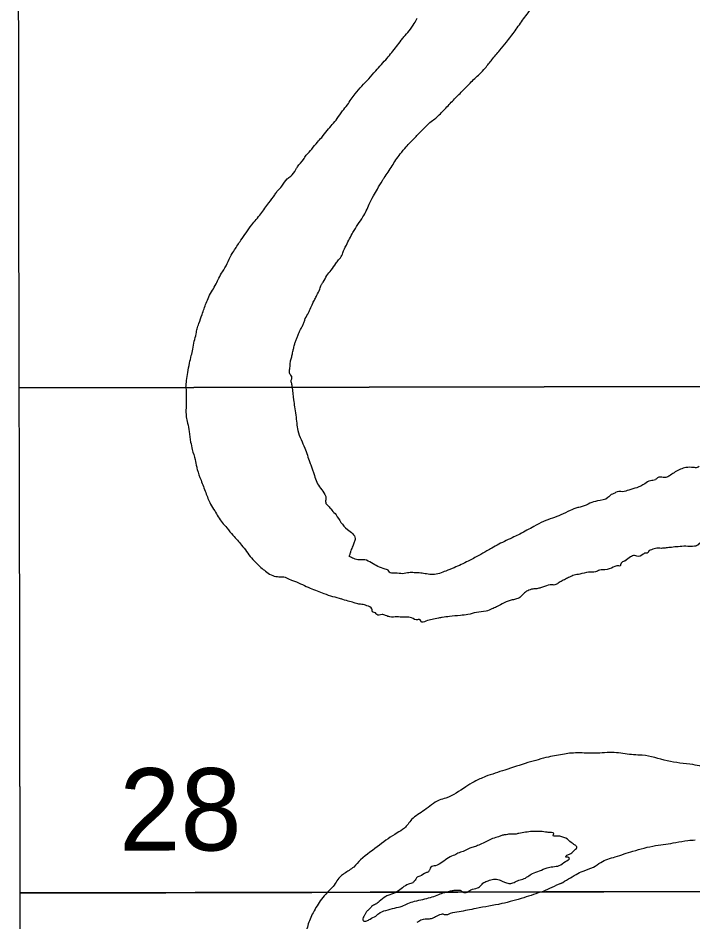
# Model space of a CAD drawing. Extents: x 3297753 to 3335611, y 652252 to 677623.
# Drawn here: x 3322366 to 3323326, y 655201 to 656486 of the extents above; entities that cross this region are included whole.
import ezdxf

# ---------------------------------------------------------------- set-up
doc = ezdxf.new("R2010")
doc.units = 0
doc.layers.add('V-ANNO-NPLT', color=7, linetype='Continuous')

msp = doc.modelspace()

# ---------------------------------------------------------------- linework, layer by layer
at = {"layer": 'V-ANNO-NPLT'}
msp.add_line((3322783.422443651, 655847.5846275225), (3322787.7594436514, 655835.3656275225), dxfattribs=at)
for points in [[(3323612.0284436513, 656288.9476275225), (3323611.0604436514, 656680.7636275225), (3322365.9754436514, 656678.2296275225), (3322366.5994436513, 656287.6806275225)], [(3322366.5994436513, 656287.6806275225), (3322367.124443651, 655959.9956275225)], [(3322367.124443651, 655959.9956275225), (3323612.8354436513, 655962.5306275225), (3323612.0284436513, 656288.9476275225)], [(3323613.1174436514, 655848.4296275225), (3323612.8354436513, 655962.5306275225), (3322367.124443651, 655959.9956275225), (3322367.3044436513, 655847.1616275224)], [(3322367.3044436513, 655847.1616275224), (3322368.272443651, 655241.7716275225)], [(3322367.3104436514, 655847.1616275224), (3322368.2784436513, 655241.7736275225)], [(3322368.272443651, 655241.7716275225), (3323614.610443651, 655244.3086275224), (3323613.1174436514, 655848.4296275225)], [(3322369.4274436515, 654523.5596275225), (3323616.388443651, 654526.0976275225), (3323614.6134436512, 655244.3106275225), (3322368.2784436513, 655241.7736275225), (3322369.4274436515, 654523.5596275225)]]:
    msp.add_lwpolyline(points, dxfattribs=at)
for points in [[(3323060.6704436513, 656451.6236275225), (3323073.2824436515, 656467.8356275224), (3323085.1064436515, 656484.8376275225), (3323091.806443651, 656493.5376275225), (3323106.783443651, 656514.4936275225), (3323112.2984436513, 656524.3766275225), (3323118.601443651, 656535.4466275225), (3323123.331443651, 656542.1686275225), (3323127.664443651, 656549.6796275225), (3323133.965443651, 656563.1206275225), (3323135.5404436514, 656567.4676275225)], [(3322834.6114436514, 656362.4926275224), (3322845.646443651, 656378.3086275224), (3322864.9634436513, 656399.6646275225), (3322874.8194436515, 656410.7376275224), (3322890.9834436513, 656428.9286275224), (3322897.6844436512, 656436.8376275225), (3322911.0854436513, 656454.2366275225), (3322915.027443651, 656458.9826275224), (3322922.5174436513, 656467.6816275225), (3322929.610443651, 656478.3576275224), (3322933.9444436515, 656485.8696275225)], [(3322960.5314436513, 656343.6556275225), (3322973.149443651, 656356.3116275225), (3322985.3704436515, 656369.3626275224), (3322997.9864436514, 656382.0196275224), (3323009.0264436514, 656393.4886275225), (3323022.826443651, 656406.5416275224), (3323030.7114436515, 656414.8466275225), (3323040.172443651, 656426.7106275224), (3323051.6034436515, 656440.1556275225), (3323060.6704436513, 656451.6236275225)], [(3322776.075443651, 656290.9176275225), (3322783.7624436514, 656299.6176275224), (3322792.0404436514, 656309.5036275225), (3322797.953443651, 656316.2266275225), (3322805.837443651, 656326.1136275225), (3322820.0284436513, 656343.1176275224), (3322827.516443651, 656353.7936275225), (3322834.6114436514, 656362.4926275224)], [(3322903.5624436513, 656284.3306275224), (3322909.6704436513, 656292.6336275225), (3322918.343443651, 656302.9156275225), (3322929.382443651, 656314.7806275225), (3322940.422443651, 656325.8546275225), (3322953.8274436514, 656338.9066275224), (3322960.5314436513, 656343.6556275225)], [(3322673.9914436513, 656156.4746275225), (3322683.055443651, 656169.9186275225), (3322690.5434436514, 656180.5936275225), (3322698.425443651, 656191.6646275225), (3322711.433443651, 656207.4826275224), (3322722.8634436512, 656223.2986275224), (3322731.1404436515, 656234.3706275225), (3322734.2934436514, 656239.1156275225), (3322741.3894436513, 656247.0246275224), (3322748.876443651, 656257.3056275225), (3322754.004443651, 656260.8666275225), (3322761.098443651, 656270.3566275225), (3322763.462443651, 656274.3096275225), (3322772.1344436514, 656284.9866275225), (3322776.075443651, 656290.9176275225)], [(3322833.038443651, 656162.9586275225), (3322842.4924436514, 656181.1436275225), (3322856.678443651, 656203.2846275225), (3322861.4064436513, 656211.5866275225), (3322865.343443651, 656221.0736275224), (3322871.6454436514, 656232.9326275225), (3322877.161443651, 656242.8166275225), (3322884.2534436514, 656254.6766275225), (3322887.0124436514, 656258.6306275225), (3322892.5284436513, 656266.9346275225), (3322903.5624436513, 656284.3306275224)], [(3322791.078443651, 656091.7956275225), (3322795.2134436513, 656100.4926275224), (3322797.5744436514, 656106.8166275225), (3322799.9404436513, 656110.3746275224), (3322805.4554436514, 656119.8636275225), (3322811.3674436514, 656127.3766275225), (3322818.0684436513, 656136.8666275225), (3322822.0094436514, 656142.0066275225), (3322826.7384436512, 656148.3336275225), (3322827.9184436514, 656151.8906275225), (3322833.038443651, 656162.9586275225)], [(3322637.1574436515, 656089.2686275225), (3322642.4754436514, 656098.7566275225), (3322647.5974436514, 656107.8486275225), (3322651.536443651, 656116.1506275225), (3322657.0524436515, 656125.2436275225), (3322663.3554436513, 656136.7086275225), (3322669.2624436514, 656148.9626275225), (3322673.9914436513, 656156.4746275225)], [(3322604.8664436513, 655960.4796275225), (3322605.7044436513, 655970.7026275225), (3322607.271443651, 655981.7666275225), (3322610.021443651, 655995.2036275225), (3322612.3784436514, 656005.8746275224), (3322614.737443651, 656014.9646275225), (3322616.698443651, 656026.4246275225), (3322619.451443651, 656036.7006275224), (3322620.627443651, 656044.2086275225), (3322623.382443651, 656051.7186275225), (3322627.7104436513, 656064.3666275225), (3322633.6144436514, 656080.5726275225), (3322637.1574436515, 656089.2686275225)], [(3322755.9984436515, 655960.7876275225), (3322755.2904436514, 655966.1136275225), (3322754.4974436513, 655970.8536275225), (3322755.6764436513, 655975.2006275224), (3322754.885443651, 655976.7816275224), (3322752.9094436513, 655979.1486275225), (3322752.115443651, 655983.8906275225), (3322752.8984436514, 655990.2126275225), (3322753.288443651, 655995.3496275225), (3322754.4664436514, 656001.2776275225), (3322756.038443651, 656006.8106275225), (3322757.2164436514, 656013.1336275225), (3322758.3954436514, 656017.8766275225), (3322759.181443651, 656021.4336275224), (3322760.755443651, 656025.7806275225), (3322762.7244436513, 656030.5246275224), (3322764.297443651, 656035.2676275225), (3322767.448443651, 656041.9866275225), (3322769.811443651, 656046.7316275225), (3322772.175443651, 656051.4746275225), (3322773.749443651, 656056.2186275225), (3322778.081443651, 656064.9146275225), (3322781.626443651, 656072.0306275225), (3322785.169443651, 656080.3306275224), (3322788.3214436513, 656086.2616275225), (3322791.078443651, 656091.7956275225)], [(3322604.8724436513, 655960.4796275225), (3322604.905443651, 655931.6976275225), (3322605.305443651, 655918.9066275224), (3322607.251443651, 655909.9936275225), (3322609.1994436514, 655897.9786275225), (3322611.5374436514, 655882.8646275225), (3322613.871443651, 655872.4006275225), (3322617.757443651, 655858.0626275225), (3322620.1314436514, 655847.4186275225)], [(3322756.004443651, 655960.7876275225), (3322757.8354436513, 655943.0946275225), (3322759.394443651, 655933.0176275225), (3322762.516443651, 655909.7636275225), (3322764.075443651, 655899.2996275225), (3322768.734443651, 655886.5126275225), (3322773.780443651, 655874.5016275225), (3322781.158443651, 655853.9646275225), (3322783.422443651, 655847.5846275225)], [(3322620.1314436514, 655847.4186275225), (3322620.8704436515, 655844.1106275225), (3322626.306443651, 655828.6116275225)], [(3323334.8694436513, 655848.1466275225), (3323332.093443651, 655846.7536275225), (3323326.9434436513, 655846.7486275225), (3323316.175443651, 655846.7376275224), (3323308.2194436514, 655844.3856275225), (3323294.1824436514, 655835.9346275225), (3323289.0354436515, 655833.1176275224), (3323283.8864436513, 655832.6436275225), (3323275.9274436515, 655832.1676275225), (3323272.6534436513, 655829.3506275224), (3323265.6314436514, 655827.9376275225), (3323257.6774436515, 655823.7116275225), (3323246.4464436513, 655818.0766275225), (3323234.746443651, 655814.7836275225), (3323226.320443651, 655812.4306275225), (3323216.022443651, 655811.4836275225), (3323213.683443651, 655809.6056275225), (3323209.9384436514, 655808.1956275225), (3323205.2624436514, 655803.9736275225), (3323190.2844436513, 655799.2706275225), (3323179.5204436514, 655795.9786275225)], [(3322626.306443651, 655828.6116275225), (3322632.9064436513, 655811.1746275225), (3322639.8924436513, 655794.9016275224), (3322645.709443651, 655785.2166275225), (3322656.181443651, 655768.5596275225), (3322663.158443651, 655760.8146275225)], [(3322787.7594436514, 655835.3656275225), (3322790.8664436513, 655826.0656275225), (3322802.5004436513, 655808.6346275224), (3322804.0524436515, 655804.7596275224), (3322803.669443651, 655800.8826275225), (3322804.061443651, 655795.8436275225), (3322808.7134436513, 655790.8096275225), (3322812.590443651, 655786.1626275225), (3322818.4044436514, 655779.5786275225)], [(3323179.5204436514, 655795.9786275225), (3323168.755443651, 655791.2176275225), (3323162.201443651, 655789.8036275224), (3323151.4374436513, 655785.5746275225), (3323138.3354436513, 655779.4686275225), (3323126.1674436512, 655774.7686275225), (3323113.5314436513, 655770.0686275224), (3323099.9614436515, 655763.0256275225), (3323079.840443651, 655752.2246275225), (3323071.4184436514, 655747.9966275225), (3323049.8924436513, 655737.6646275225), (3323040.067443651, 655732.0306275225), (3323033.0484436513, 655728.2726275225)], [(3322818.4044436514, 655779.5786275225), (3322834.6884436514, 655758.6636275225), (3322845.5424436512, 655745.8836275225), (3322844.3864436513, 655740.4546275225), (3322842.0684436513, 655735.0256275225), (3322839.3644436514, 655728.4336275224), (3322838.2074436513, 655724.1686275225), (3322836.806443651, 655720.1256275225)], [(3322663.158443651, 655760.8146275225), (3322671.6874436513, 655750.3576275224), (3322684.0914436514, 655736.4156275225), (3322698.0494436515, 655718.2116275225), (3322706.9644436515, 655708.9176275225), (3322719.752443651, 655698.0776275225), (3322728.2764436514, 655693.0466275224), (3322737.183443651, 655691.5046275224), (3322746.0894436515, 655690.7386275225), (3322753.8364436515, 655687.2576275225), (3322759.2594436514, 655685.3256275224)], [(3323380.3184436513, 655742.7156275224), (3323374.803443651, 655742.7466275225), (3323364.973443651, 655741.3296275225), (3323355.610443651, 655741.3206275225), (3323346.246443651, 655741.3106275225), (3323341.0964436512, 655740.8376275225), (3323335.4804436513, 655738.9566275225), (3323333.610443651, 655737.0796275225), (3323328.462443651, 655734.7316275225), (3323315.8214436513, 655734.7186275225), (3323305.0544436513, 655734.2386275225), (3323295.6914436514, 655733.2926275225), (3323288.2024436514, 655732.3466275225), (3323281.1794436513, 655731.8706275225), (3323272.752443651, 655731.8616275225), (3323265.2644436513, 655729.0426275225), (3323262.9244436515, 655727.6336275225), (3323262.4584436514, 655725.7586275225), (3323259.1824436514, 655724.8186275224), (3323257.3094436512, 655724.8166275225), (3323255.4384436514, 655723.4086275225), (3323246.5464436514, 655720.5876275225), (3323242.800443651, 655721.5206275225), (3323237.183443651, 655719.6396275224), (3323230.166443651, 655714.0086275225)], [(3323033.0484436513, 655728.2726275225), (3323021.3494436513, 655721.6996275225), (3323006.376443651, 655713.7166275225), (3322986.254443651, 655704.3226275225), (3322974.555443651, 655699.6236275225), (3322956.3014436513, 655694.4486275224), (3322946.9374436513, 655695.3766275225), (3322938.9774436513, 655696.7756275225), (3322929.612443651, 655697.2336275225), (3322922.121443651, 655697.2266275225), (3322913.2284436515, 655695.8106275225), (3322902.459443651, 655696.7386275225), (3322894.030443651, 655698.1356275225), (3322893.561443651, 655699.5406275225), (3322888.408443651, 655702.3476275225), (3322868.735443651, 655711.2326275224), (3322859.368443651, 655715.4416275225), (3322851.4094436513, 655715.4336275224), (3322843.448443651, 655717.2996275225), (3322836.8904436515, 655720.1056275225), (3322836.806443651, 655720.1256275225)], [(3323231.2194436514, 655714.8536275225), (3323223.147443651, 655708.3126275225), (3323222.680443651, 655706.9056275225), (3323220.8074436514, 655706.9036275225), (3323210.0434436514, 655703.6116275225), (3323197.8734436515, 655701.2566275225), (3323193.192443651, 655700.7826275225), (3323187.576443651, 655698.4346275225), (3323177.7454436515, 655697.9556275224), (3323165.1064436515, 655695.1306275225), (3323157.149443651, 655693.7166275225), (3323150.598443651, 655690.8966275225), (3323144.9834436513, 655688.0786275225), (3323138.431443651, 655684.7916275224), (3323133.2844436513, 655681.5056275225), (3323128.6054436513, 655679.6266275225), (3323125.7964436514, 655680.0916275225), (3323115.030443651, 655677.7376275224), (3323109.413443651, 655675.8566275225), (3323104.2654436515, 655674.4456275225), (3323098.1794436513, 655673.9706275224), (3323091.1594436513, 655671.6206275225), (3323085.0774436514, 655667.3956275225), (3323081.3364436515, 655663.1736275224), (3323075.2534436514, 655659.8856275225), (3323069.1684436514, 655658.4736275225), (3323046.706443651, 655648.6086275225)], [(3322759.2594436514, 655685.3256275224), (3322781.726443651, 655675.2706275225), (3322801.0944436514, 655667.5366275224), (3322825.715443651, 655660.1006275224)], [(3323046.706443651, 655648.6086275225), (3323040.155443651, 655645.7906275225), (3323031.7304436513, 655642.5006275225), (3323018.155443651, 655640.6116275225), (3323005.9864436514, 655637.7876275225), (3322995.2194436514, 655636.3706275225), (3322979.771443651, 655634.9486275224), (3322969.4724436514, 655633.5316275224), (3322964.323443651, 655632.5886275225), (3322954.962443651, 655630.7046275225), (3322946.0684436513, 655628.3526275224), (3322939.5154436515, 655627.4076275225), (3322938.107443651, 655630.2196275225), (3322935.766443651, 655630.6846275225), (3322934.362443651, 655630.2156275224), (3322925.933443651, 655633.0186275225), (3322921.718443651, 655633.9516275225), (3322914.6964436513, 655633.9446275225), (3322904.8634436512, 655634.4036275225), (3322895.0314436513, 655634.3936275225), (3322888.9434436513, 655636.2626275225), (3322883.7924436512, 655637.6626275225), (3322876.3014436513, 655637.6556275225), (3322874.425443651, 655639.9966275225), (3322871.147443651, 655640.9316275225), (3322869.271443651, 655645.6166275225), (3322862.243443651, 655650.2966275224), (3322855.218443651, 655652.1626275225), (3322851.005443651, 655652.6276275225), (3322843.9804436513, 655654.4956275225), (3322835.550443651, 655656.8296275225), (3322825.715443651, 655660.1006275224)], [(3323326.129443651, 655424.2866275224), (3323289.456443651, 655429.7556275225), (3323254.001443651, 655437.6736275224), (3323241.7784436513, 655438.2736275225), (3323217.3304436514, 655441.3076275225), (3323190.4404436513, 655440.6676275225), (3323177.6064436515, 655440.6546275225), (3323153.1604436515, 655440.6296275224), (3323143.3844436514, 655439.3966275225), (3323120.7764436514, 655435.0916275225), (3323091.4494436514, 655427.1076275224), (3323058.459443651, 655416.6726275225), (3323030.967443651, 655407.4676275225)], [(3323614.2654436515, 655384.8676275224), (3323585.288443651, 655389.0646275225), (3323560.2274436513, 655392.7106275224), (3323524.166443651, 655396.9566275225), (3323492.3844436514, 655399.9836275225), (3323459.3784436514, 655404.2326275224), (3323422.7054436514, 655409.0896275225), (3323411.7044436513, 655409.6906275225), (3323398.257443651, 655411.5126275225), (3323390.919443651, 655415.1756275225), (3323378.695443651, 655416.9986275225), (3323358.5264436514, 655418.2016275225), (3323351.1914436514, 655419.4176275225), (3323326.129443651, 655424.2866275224)], [(3323030.967443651, 655407.4676275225), (3323015.087443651, 655400.0556275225), (3323002.871443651, 655392.7016275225), (3322974.7754436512, 655376.7646275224), (3322965.0004436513, 655373.6956275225), (3322944.2364436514, 655359.6036275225), (3322925.9154436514, 655346.1246275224), (3322915.539443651, 655333.8776275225), (3322905.1564436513, 655327.1366275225), (3322880.1174436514, 655309.9806275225), (3322853.2474436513, 655289.1506275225)], [(3322987.030443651, 655295.7156275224), (3322978.4414436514, 655291.9426275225), (3322959.655443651, 655280.6326275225), (3322953.212443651, 655278.4746275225), (3322951.6034436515, 655275.2466275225), (3322951.0684436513, 655273.6336275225), (3322949.996443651, 655272.0196275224), (3322946.2384436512, 655270.4026275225), (3322937.649443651, 655265.5556275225), (3322932.817443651, 655263.3996275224), (3322931.746443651, 655261.2476275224), (3322930.1374436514, 655259.0966275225), (3322927.453443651, 655256.4046275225), (3322921.5484436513, 655254.2486275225), (3322904.9104436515, 655243.4776275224), (3322894.709443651, 655239.1656275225), (3322889.340443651, 655237.0096275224), (3322879.680443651, 655229.4726275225), (3322874.3134436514, 655225.7046275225), (3322868.945443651, 655222.4726275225), (3322865.7274436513, 655218.7056275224), (3322861.970443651, 655215.4756275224), (3322859.826443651, 655211.7096275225), (3322857.680443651, 655208.4816275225), (3322856.610443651, 655205.2546275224), (3322857.149443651, 655202.5666275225), (3322859.2994436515, 655201.4936275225), (3322861.984443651, 655202.0336275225), (3322866.8154436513, 655204.7276275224), (3322874.8674436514, 655209.0366275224), (3322878.6234436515, 655212.2666275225), (3322889.3614436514, 655217.1166275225), (3322901.7104436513, 655220.3556275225), (3322912.4494436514, 655223.0536275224), (3322920.502443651, 655226.8266275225), (3322930.166443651, 655230.0626275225), (3322941.9804436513, 655232.7626275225), (3322952.7194436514, 655235.4616275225), (3322962.3834436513, 655238.6966275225), (3322970.436443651, 655241.9316275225), (3322981.175443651, 655244.6316275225), (3322986.544443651, 655245.7116275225), (3322991.9154436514, 655245.7166275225), (3322995.138443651, 655245.7206275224), (3322998.9014436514, 655243.0366275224), (3323004.8094436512, 655243.0426275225), (3323010.1764436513, 655246.2736275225), (3323019.8414436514, 655248.9716275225), (3323022.5254436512, 655250.5876275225), (3323024.135443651, 655252.2016275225), (3323028.4274436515, 655256.5076275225), (3323034.8704436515, 655259.2026275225), (3323042.3874436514, 655261.3606275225), (3323046.683443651, 655261.3646275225), (3323053.6684436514, 655259.2216275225), (3323057.967443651, 655257.0756275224), (3323064.414443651, 655255.4686275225), (3323069.7844436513, 655256.0126275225), (3323076.763443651, 655259.2456275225), (3323084.2794436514, 655261.4036275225), (3323097.698443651, 655269.4816275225), (3323107.899443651, 655273.2566275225), (3323118.6374436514, 655277.5686275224), (3323126.6914436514, 655279.1896275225), (3323135.8214436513, 655280.8116275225), (3323144.945443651, 655286.7346275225), (3323150.311443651, 655291.0426275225), (3323148.1624436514, 655292.6536275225), (3323145.476443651, 655292.6506275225), (3323146.0114436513, 655294.8016275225), (3323150.305443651, 655296.9566275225), (3323154.6004436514, 655299.6486275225), (3323158.8924436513, 655303.9556275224), (3323161.0374436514, 655306.6456275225), (3323158.3494436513, 655309.8686275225), (3323152.9744436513, 655313.6266275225), (3323145.448443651, 655319.5336275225), (3323133.629443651, 655322.7476275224), (3323130.9444436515, 655322.7446275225), (3323127.183443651, 655323.2776275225), (3323128.254443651, 655326.5046275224), (3323125.0314436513, 655327.5776275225), (3323118.5864436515, 655328.1086275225), (3323109.453443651, 655329.1746275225), (3323104.0824436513, 655329.1696275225), (3323097.1004436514, 655329.1626275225), (3323087.9724436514, 655328.0766275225), (3323078.305443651, 655326.4546275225), (3323073.4724436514, 655325.3746275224), (3323065.416443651, 655325.3656275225), (3323058.9724436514, 655324.2846275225)], [(3323058.9724436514, 655324.2846275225), (3323054.1394436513, 655323.7416275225), (3323049.3074436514, 655321.5856275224), (3323045.5484436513, 655320.5066275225), (3323036.959443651, 655317.2716275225), (3323029.4434436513, 655313.5006275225), (3323021.3904436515, 655309.7296275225), (3323014.9474436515, 655307.5716275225), (3323008.505443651, 655305.4136275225), (3323000.9894436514, 655301.6436275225), (3322993.473443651, 655298.9476275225), (3322987.030443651, 655295.7156275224)], [(3323138.0714436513, 655255.2336275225), (3323160.0594436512, 655268.1036275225), (3323169.8324436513, 655273.0086275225), (3323184.493443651, 655278.5296275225), (3323194.876443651, 655285.2706275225), (3323215.646443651, 655293.2456275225), (3323240.695443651, 655301.2236275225), (3323273.0774436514, 655309.2106275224), (3323301.797443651, 655313.5236275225), (3323318.9064436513, 655316.5996275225), (3323329.294443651, 655317.2226275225)], [(3322853.2474436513, 655289.1506275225), (3322843.4804436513, 655278.7406275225), (3322830.044443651, 655269.5496275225), (3322825.1594436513, 655265.8736275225), (3322819.666443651, 655259.1376275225), (3322814.1744436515, 655251.1786275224), (3322805.6874436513, 655242.6636275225)], [(3323139.1904436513, 655255.8886275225), (3323125.2454436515, 655249.6596275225), (3323113.027443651, 655244.1416275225)], [(3322805.6874436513, 655242.6636275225), (3322797.575443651, 655232.8466275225), (3322785.7584436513, 655213.7236275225), (3322778.1424436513, 655195.3696275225), (3322775.860443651, 655185.8116275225), (3322770.9124436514, 655170.5176275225), (3322768.6394436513, 655154.0806275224), (3322769.4064436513, 655149.4946275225), (3322770.950443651, 655133.4426275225), (3322772.1024436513, 655127.3286275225)], [(3323113.027443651, 655244.1416275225), (3323085.4444436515, 655235.0496275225), (3323054.1454436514, 655226.6106275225), (3323017.5004436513, 655219.6926275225), (3322993.4524436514, 655215.0816275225), (3322980.8564436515, 655212.3936275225), (3322972.8394436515, 655210.8566275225), (3322970.9294436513, 655211.6186275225), (3322967.876443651, 655211.2336275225), (3322959.8614436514, 655207.7856275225), (3322953.7564436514, 655205.1026275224), (3322948.0294436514, 655204.7156275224), (3322945.3564436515, 655204.7126275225), (3322933.144443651, 655199.7306275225)]]:
    msp.add_spline(points, degree=3, dxfattribs=at)

# ---------------------------------------------------------------- texts
msp.add_text('28', height=117, rotation=0.058299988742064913, dxfattribs=at).set_placement((3322509.968443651, 655302.1336275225))

doc.saveas('drawing.dxf')
